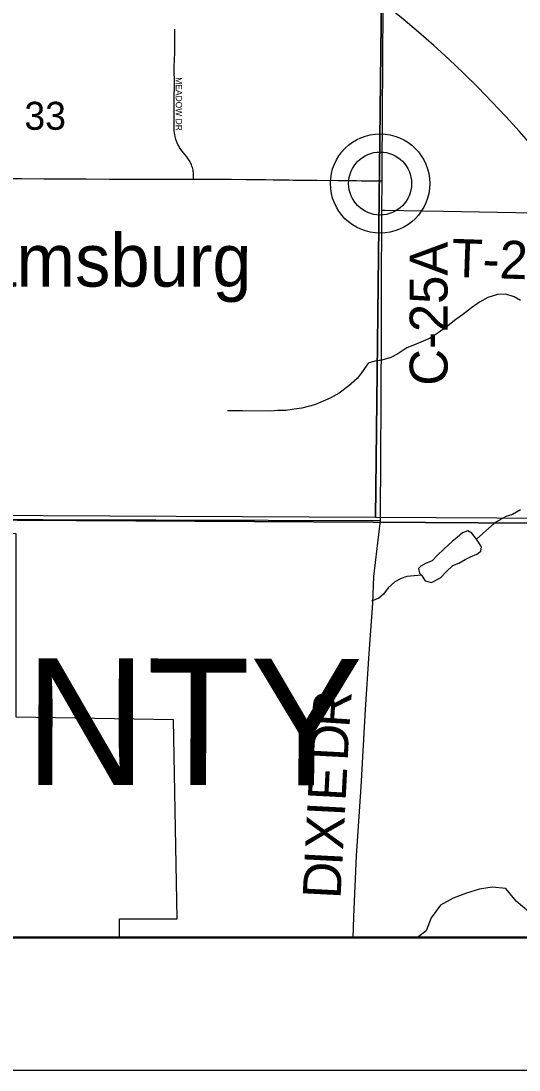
# Model space of a CAD drawing. Extents: x 0 to 680, y 0 to 440.
# Drawn here: x 480.2 to 493.34, y 173.86 to 201.53 of the extents above; entities that cross this region are included whole.
import ezdxf

# ---------------------------------------------------------------- set-up
doc = ezdxf.new("R2010")
doc.units = 0
for name, color, linetype in [('GM_X_Adjacent_County', 7, 'Continuous'), ('GM_X_Adjacent_County_Text', 7, 'Continuous'), ('GM_X_Corporation', 7, 'Continuous'), ('GM_X_County', 7, 'Continuous'), ('GM_X_County_Road', 7, 'Continuous'), ('GM_X_County_Road_Text', 7, 'Continuous'), ('GM_X_Minor_Lake', 7, 'Continuous'), ('GM_X_Minor_River', 7, 'Continuous'), ('GM_X_Section', 7, 'Continuous'), ('GM_X_Section_Text', 7, 'Continuous'), ('GM_X_Township', 7, 'Continuous'), ('GM_X_Township_Road', 7, 'Continuous'), ('GM_X_Township_Road_Text', 7, 'Continuous'), ('GM_X_Township_Subdivision', 7, 'Continuous'), ('GM_X_Township_Subdivision_Text', 7, 'Continuous'), ('GM_X_Unincorporated', 7, 'Continuous'), ('GM_X_Unincorporated_Location', 7, 'Continuous'), ('GM_X_Unincorporated_Text', 7, 'Continuous'), ('SH_Data', 7, 'Continuous'), ('SH_Text', 7, 'Continuous')]:
    doc.layers.add(name, color=color, linetype=linetype)

msp = doc.modelspace()

# ---------------------------------------------------------------- linework, layer by layer
at = {"layer": 'GM_X_Adjacent_County'}
for points in [[(345.039, 177.346), (520.893, 177.346), (521.309, 177.976), (521.849, 179.233), (522.757, 181.343), (525.036, 184.716), (526.665, 186.39), (528.059, 188.064), (519.299, 188.118), (512.018, 188.164), (499.168, 188.244), (489.489, 188.304), (462.863, 188.461), (453.715, 188.46)], [(453.715, 188.46), (462.863, 188.461), (489.489, 188.304), (499.168, 188.244), (512.018, 188.164), (519.299, 188.118), (528.059, 188.064), (526.665, 186.39), (525.036, 184.716), (522.757, 181.343), (521.849, 179.233), (521.309, 177.976), (520.893, 177.346), (583.052, 177.346)]]:
    msp.add_lwpolyline(points, dxfattribs=at)
at = {"layer": 'GM_X_Corporation'}
msp.add_lwpolyline([(463.025, 177.346), (482.795, 177.346), (482.795, 177.842), (484.314, 177.842), (484.223, 183.093), (480.068, 183.166), (480.068, 188.004), (468.707, 188.092), (468.719, 184.133), (466.416, 184.132), (466.333, 179.41), (463.025, 179.41)], close=True, dxfattribs=at)
at = {"layer": 'GM_X_County'}
for points in [[(345.039, 177.346), (520.893, 177.346), (521.309, 177.976), (521.849, 179.233), (522.757, 181.343), (525.036, 184.716), (526.665, 186.39), (528.059, 188.064), (519.299, 188.118), (512.018, 188.164), (499.168, 188.244), (489.489, 188.304), (462.863, 188.461), (453.715, 188.46)], [(453.715, 188.46), (462.863, 188.461), (489.489, 188.304), (499.168, 188.244), (512.018, 188.164), (519.299, 188.118), (528.059, 188.064), (526.665, 186.39), (525.036, 184.716), (522.757, 181.343), (521.849, 179.233), (521.309, 177.976), (520.893, 177.346), (583.052, 177.346)]]:
    msp.add_lwpolyline(points, dxfattribs=at)
at = {"layer": 'GM_X_County_Road'}
for points in [[(489.722, 197.308), (489.724, 197.695), (489.731, 199.007), (489.751, 201.928), (489.758, 202.555)], [(479.551, 197.373), (480.208, 197.371), (480.8, 197.367), (481.917, 197.362), (482.53, 197.355), (483.252, 197.357), (484.424, 197.358), (484.72, 197.357), (484.752, 197.356)], [(484.752, 197.356), (484.95, 197.355), (485.255, 197.354), (485.747, 197.352), (486.141, 197.348), (486.589, 197.342), (486.654, 197.341), (486.851, 197.339), (486.927, 197.338), (487.003, 197.337), (487.189, 197.334), (487.276, 197.332), (487.374, 197.331), (487.593, 197.329), (488.009, 197.324), (488.567, 197.32), (488.72, 197.319), (488.83, 197.318), (489.048, 197.315), (489.179, 197.313), (489.387, 197.312), (489.584, 197.31), (489.722, 197.308)], [(489.719, 196.538), (489.722, 197.308)], [(489.685, 188.483), (489.7, 191.506), (489.71, 193.443), (489.711, 193.714), (489.712, 194.021), (489.711, 194.119), (489.709, 194.337), (489.719, 196.538)], [(462.981, 188.427), (489.685, 188.35)], [(488.957, 177.346), (488.981, 177.896), (489.053, 179.506), (489.17, 181.33), (489.285, 183.368), (489.381, 184.844), (489.481, 186.173), (489.502, 186.875), (489.685, 188.35), (489.685, 188.483)]]:
    msp.add_lwpolyline(points, dxfattribs=at)
at = {"layer": 'GM_X_Minor_Lake'}
for points in [[(492.214, 187.859), (492.089, 188.015), (491.99, 188.083), (491.842, 188.025), (491.706, 187.9), (491.577, 187.795), (491.36, 187.605), (491.177, 187.427), (491.047, 187.288), (490.886, 187.224), (490.744, 187.146), (490.683, 187.087), (490.708, 186.966), (490.76, 186.912)], [(490.76, 186.912), (490.858, 186.763), (491.032, 186.72), (491.261, 186.837), (491.411, 186.995), (491.594, 187.166), (491.749, 187.23), (491.918, 187.321), (492.059, 187.393), (492.221, 187.464), (492.329, 187.542), (492.351, 187.656), (492.214, 187.859)]]:
    msp.add_lwpolyline(points, dxfattribs=at)
at = {"layer": 'GM_X_Minor_River'}
for points in [[(493.378, 194.158), (493.205, 194.254), (492.992, 194.317), (492.771, 194.313), (492.51, 194.229), (492.294, 194.111), (492.085, 193.96), (491.843, 193.775), (491.667, 193.657), (491.411, 193.453), (491.202, 193.301), (490.993, 193.163), (490.805, 193.085), (490.576, 192.987), (490.375, 192.903), (490.139, 192.745), (489.951, 192.654), (489.716, 192.583), (489.535, 192.558), (489.354, 192.5), (489.204, 192.281), (489.069, 192.095), (488.846, 191.904), (488.589, 191.706), (488.354, 191.575), (488.105, 191.471), (487.937, 191.406), (487.77, 191.355), (487.602, 191.31), (487.408, 191.285), (487.187, 191.255), (486.966, 191.251), (486.792, 191.239), (486.044, 191.248), (485.817, 191.244), (485.643, 191.246)], [(493.378, 188.63), (493.169, 188.512), (492.988, 188.454), (492.702, 188.288)], [(492.214, 187.859), (492.702, 188.288)], [(490.76, 186.912), (490.376, 186.874), (490.228, 186.823), (490.059, 186.732), (489.882, 186.574), (489.759, 186.409), (489.636, 186.304), (489.441, 186.227)], [(493.596, 178.034), (493.26, 178.308), (492.986, 178.643), (492.63, 178.677), (492.295, 178.63), (491.947, 178.523), (491.598, 178.389), (491.263, 178.208), (491.022, 177.873), (490.888, 177.532), (490.653, 177.346)]]:
    msp.add_lwpolyline(points, dxfattribs=at)
at = {"layer": 'GM_X_Section'}
for points in [[(472.084, 206.415), (489.752, 206.071), (489.549, 188.427), (472.009, 188.521)], [(489.752, 206.071), (507.335, 206.149), (507.142, 188.331), (489.549, 188.427)]]:
    msp.add_lwpolyline(points, close=True, dxfattribs=at)
at = {"layer": 'GM_X_Township'}
for points in [[(397.702, 177.346), (520.893, 177.346), (521.309, 177.976), (521.849, 179.233), (522.757, 181.343), (525.036, 184.716), (526.665, 186.39), (528.059, 188.064), (519.299, 188.118), (512.018, 188.164), (499.168, 188.244), (489.489, 188.304), (462.863, 188.461), (453.715, 188.46)], [(519.299, 188.118), (512.018, 188.164), (499.168, 188.244), (489.489, 188.304), (462.863, 188.461), (453.715, 188.46)]]:
    msp.add_lwpolyline(points, dxfattribs=at)
at = {"layer": 'GM_X_Township_Road'}
msp.add_lwpolyline([(489.719, 196.538), (489.802, 196.537), (490.793, 196.522), (491.344, 196.514), (493.241, 196.478), (494.037, 196.46)], dxfattribs=at)
at = {"layer": 'GM_X_Township_Subdivision'}
msp.add_lwpolyline([(484.752, 197.356), (484.752, 197.417), (484.752, 197.452), (484.75, 197.491), (484.747, 197.524), (484.741, 197.557), (484.735, 197.589), (484.727, 197.622), (484.718, 197.659), (484.705, 197.701), (484.694, 197.732), (484.682, 197.761), (484.671, 197.786), (484.657, 197.812), (484.642, 197.837), (484.626, 197.864), (484.601, 197.902), (484.571, 197.944), (484.486, 198.046), (484.45, 198.091), (484.413, 198.14), (484.378, 198.192), (484.357, 198.229), (484.337, 198.269), (484.32, 198.308), (484.301, 198.357), (484.286, 198.397), (484.273, 198.442), (484.262, 198.482), (484.253, 198.528), (484.245, 198.57), (484.24, 198.616), (484.237, 198.659), (484.235, 198.705), (484.235, 198.848), (484.238, 199.056), (484.242, 199.483), (484.243, 199.844), (484.242, 200.304), (484.252, 200.697), (484.258, 201.123), (484.258, 201.309)], dxfattribs=at)
at = {"layer": 'GM_X_Unincorporated'}
for radius in [1.311, 0.831]:
    msp.add_circle((489.672, 197.239), radius, dxfattribs=at)
at = {"layer": 'GM_X_Unincorporated_Location'}
msp.add_line((489.672, 197.239), (489.672, 197.239), dxfattribs=at)
at = {"layer": 'SH_Data'}
for p, q in [((345.039, 177.359), (583.039, 177.359)), ((341.539, 173.859), (586.539, 173.859))]:
    msp.add_line(p, q, dxfattribs=at)
at = {"layer": 'SH_Text'}
for points in [[(345.039, 415.359), (583.039, 415.359), (583.039, 177.359), (345.039, 177.359)], [(345.039, 415.359), (345.039, 177.359), (583.038, 177.359), (583.038, 415.359)]]:
    msp.add_lwpolyline(points, close=True, dxfattribs=at)
for centre, radius, start, end in [((472.858, 186.485), 26.419, 3.9276, 88.6782), ((472.121, 179.713), 28.42, 17.5748, 87.2847)]:
    msp.add_arc(centre, radius, start, end, dxfattribs=at)

# ---------------------------------------------------------------- texts
at = {"layer": 'GM_X_Adjacent_County_Text'}
msp.add_text('MONTGOMERY COUNTY', height=3.33786, rotation=359.8943, dxfattribs=at).set_placement((436.15, 181.462))
at = {"layer": 'GM_X_County_Road_Text'}
for s, height, rotation, p in [('C-25A', 1.0014, 90, (491.453, 191.907)), ('R', 1.001, 86.1722, (488.861, 182.872)), ('D', 1.001, 87.0006, (488.815, 181.996)), ('E', 1.001, 87.0201, (488.76, 180.94)), ('I', 1.001, 87.0273, (488.739, 180.53)), ('X', 1.001, 87.0224, (488.693, 179.65)), ('D', 1.001, 87.0224, (488.626, 178.359)), ('I', 1.001, 87.0273, (488.672, 179.239))]:
    msp.add_text(s, height=height, rotation=rotation, dxfattribs=at).set_placement(p)
at = {"layer": 'GM_X_Section_Text'}
msp.add_text('33', height=0.7377, rotation=0, dxfattribs=at).set_placement((480.285, 198.656))
at = {"layer": 'GM_X_Township_Road_Text'}
msp.add_text('T-224', height=1.0014, rotation=358.0729, dxfattribs=at).set_placement((491.545, 194.781))
at = {"layer": 'GM_X_Township_Subdivision_Text'}
msp.add_text('MEADOW DR', height=0.1669, rotation=270, dxfattribs=at).set_placement((484.281, 200.043))
at = {"layer": 'GM_X_Unincorporated_Text'}
msp.add_text('Ginghamsburg', height=1.39189, rotation=0, dxfattribs=at).set_placement((474.072, 194.52))

doc.saveas('drawing.dxf')
